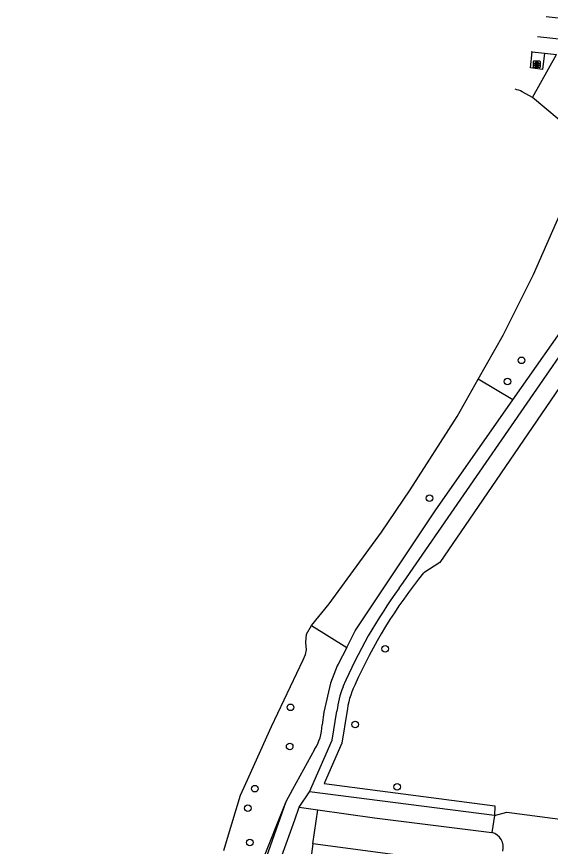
# Model space of a CAD drawing. Extents: x 162186 to 163152, y 385513 to 386513.
# Drawn here: x 162307.7 to 162386.9, y 386328 to 386451.1 of the extents above; entities that cross this region are included whole.
import ezdxf

# ---------------------------------------------------------------- set-up
doc = ezdxf.new("R2010")
doc.units = 0
for name, color, linetype in [('IMGEO_Boom', 7, 'Continuous'), ('IMGEO_Fietspad_gesloten', 7, 'Continuous'), ('IMGEO_Groenvoorziening', 7, 'Continuous'), ('IMGEO_Loofbos', 7, 'Continuous'), ('IMGEO_Pand', 7, 'Continuous'), ('IMGEO_Rioolput', 7, 'Continuous'), ('IMGEO_Voetpad_halfverhard', 7, 'Continuous'), ('IMGEO_Voetpad_open', 7, 'Continuous'), ('IMGEO_Waterloop', 7, 'Continuous')]:
    doc.layers.add(name, color=color, linetype=linetype)

msp = doc.modelspace()

# ---------------------------------------------------------------- linework, layer by layer
at = {"layer": 'IMGEO_Boom'}
for centre in [(162382.67, 386400.12), (162380.58, 386396.97), (162369.02, 386379.67), (162362.43, 386357.28), (162348.39, 386348.61), (162357.99, 386346.06), (162348.25, 386342.81), (162343.07, 386336.53), (162364.21, 386336.79), (162342.05, 386333.65), (162342.34, 386328.54)]:
    msp.add_circle(centre, 0.489, dxfattribs=at)
at = {"layer": 'IMGEO_Fietspad_gesloten'}
for points in [[(162386.3, 386451.14), (162410.16, 386448.54)], [(162409.78, 386445.42), (162394.61, 386447.09), (162389.58, 386447.63), (162385.02, 386448.12), (162385.02, 386448.12)]]:
    msp.add_lwpolyline(points, dxfattribs=at)
at = {"layer": 'IMGEO_Groenvoorziening'}
for points in [[(162384.3, 386439.13), (162387.84, 386445.49)], [(162381.39, 386394.23), (162376.25, 386397.33)], [(162351.51, 386360.73), (162356.71, 386357.49)], [(162347.69, 386334.59), (162344.06, 386325.51)], [(162351.71, 386328.33), (162352.42, 386333.41)]]:
    msp.add_lwpolyline(points, dxfattribs=at)
at = {"layer": 'IMGEO_Loofbos'}
for points in [[(162405.62, 386416.08), (162402.33, 386410.53), (162396.31, 386407.81), (162375.58, 386377.48), (162370.54, 386370.11), (162368.14, 386368.59)], [(162356.75, 386347.84), (162356, 386343.3), (162353.36, 386337.3), (162378.68, 386333.99), (162378.63, 386332.55)]]:
    msp.add_lwpolyline(points, dxfattribs=at)
for centre, radius, start, end in [((162426.57, 386321.29), 75.18, 141.0084, 155.9752), ((162369.04, 386346.52), 12.37, 154.2164, 173.848)]:
    msp.add_arc(centre, radius, start, end, dxfattribs=at)
at = {"layer": 'IMGEO_Pand'}
for points in [[(162351.71, 386328.33), (162350.52, 386319.33)], [(162375.13, 386322.16), (162375.53, 386325.21), (162366.69, 386326.36), (162366.57, 386325.47), (162363.83, 386325.82), (162363.95, 386326.71), (162351.71, 386328.33)]]:
    msp.add_lwpolyline(points, dxfattribs=at)
at = {"layer": 'IMGEO_Rioolput'}
for p, q in [((162384.42, 386443.64), (162384.42, 386444.49)), ((162384.49, 386444.56), (162385.35, 386444.56)), ((162384.93, 386443.78), (162384.9, 386443.78)), ((162384.91, 386444.34), (162384.93, 386444.34)), ((162385.42, 386444.49), (162385.42, 386443.64)), ((162385.35, 386443.56), (162384.49, 386443.56))]:
    msp.add_line(p, q, dxfattribs=at)
for points in [[(162384.42, 386443.64), (162384.42, 386444.49)], [(162384.49, 386444.56), (162385.35, 386444.56)], [(162385.01, 386444.26), (162384.76, 386444.26), (162384.76, 386443.86)], [(162384.76, 386443.86), (162384.88, 386443.86), (162384.88, 386444.02), (162384.89, 386444.02)], [(162384.93, 386444.18), (162384.88, 386444.18), (162384.88, 386444.1)], [(162384.88, 386444.1), (162384.93, 386444.1)], [(162384.94, 386443.99), (162385.01, 386443.86), (162385.15, 386443.86), (162385.08, 386443.99)], [(162385.42, 386444.49), (162385.42, 386443.64)], [(162385.35, 386443.56), (162384.49, 386443.56)]]:
    msp.add_lwpolyline(points, dxfattribs=at)
for centre, radius, start, end in [((162384.5, 386444.49), 0.0765, 91.552, 178.448), ((162384.5, 386444.49), 0.0765, 91.552, 178.448), ((162384.89, 386443.97), 0.0533, 26.0293, 88.6989), ((162384.94, 386444.08), 0.0964, 77.0061, 93.1865), ((162384.92, 386444.29), 0.19, 274.7715, 282.9687), ((162384.95, 386444.14), 0.0378, 276.6634, 79.6772), ((162385.01, 386444.15), 0.109, 350.3612, 89.416), ((162385.01, 386444.15), 0.112, 277.5842, 350.9817), ((162384.99, 386443.93), 0.108, 29.5134, 73.7905), ((162385.34, 386444.49), 0.0765, 1.552, 88.448), ((162385.34, 386444.49), 0.0765, 1.552, 88.448), ((162384.5, 386443.64), 0.0765, 181.552, 268.448), ((162384.5, 386443.64), 0.0765, 181.552, 268.448), ((162385.34, 386443.64), 0.0765, 271.552, 358.448), ((162385.34, 386443.64), 0.0765, 271.552, 358.448)]:
    msp.add_arc(centre, radius, start, end, dxfattribs=at)
for centre, major_axis, ratio, start_param, end_param in [((162384.91, 386444.06), (-0.387, 0.002), 0.722429, 4.712389, 7.853982), ((162384.93, 386444.06), (-0.39, 0.002), 0.717154, 1.570796, 4.712389)]:
    msp.add_ellipse(centre, major_axis=major_axis, ratio=ratio, start_param=start_param, end_param=end_param, dxfattribs=at)
at = {"layer": 'IMGEO_Voetpad_halfverhard'}
for points in [[(162381.39, 386394.23), (162390.62, 386407.43), (162397.22, 386417.51), (162400.76, 386423.93), (162402.1, 386426.35), (162405.48, 386434.77), (162407.62, 386443.17)], [(162364.48, 386366.29), (162365.16, 386367.2), (162392.02, 386406.07)], [(162356.71, 386357.49), (162357.97, 386359.94), (162369.86, 386377.75), (162381.39, 386394.23)], [(162356.71, 386357.49), (162355.45, 386355.03), (162355.31, 386354.77), (162354.3, 386352.21), (162353.32, 386347.91), (162353.07, 386345.99)], [(162351.18, 386336.07), (162354.55, 386343.73), (162355.26, 386348.05)], [(162351.92, 386342.33), (162348.68, 386336.39), (162347.69, 386334.59)], [(162349.68, 386333.8), (162351.18, 386336.07)], [(162378.63, 386332.55), (162351.18, 386336.07)], [(162347.69, 386334.59), (162343.31, 386322.27), (162342.02, 386318.65), (162340.48, 386313.51), (162323.61, 386250), (162318.15, 386229.45), (162317.25, 386225), (162316.54, 386220.52), (162307.72, 386151.88)], [(162344.52, 386319.44), (162345.08, 386320.99), (162347.07, 386326.54), (162349, 386331.9), (162349.68, 386333.8)], [(162349.68, 386333.8), (162352.42, 386333.41)], [(162352.42, 386333.41), (162360.83, 386332.2), (162378.28, 386330.05)]]:
    msp.add_lwpolyline(points, dxfattribs=at)
for centre, radius, start, end in [((162426.59, 386321.28), 76.7, 144.071, 156.6698), ((162369.09, 386346.51), 13.91, 158.2798, 173.6403), ((162346.38, 386346.08), 6.69, 325.9775, 359.2073)]:
    msp.add_arc(centre, radius, start, end, dxfattribs=at)
at = {"layer": 'IMGEO_Voetpad_open'}
for points in [[(162386.06, 386445.7), (162385.79, 386443.29), (162384, 386443.52), (162384.26, 386445.92)], [(162384.09, 386445.94), (162384.09, 386445.94), (162384.26, 386445.92)], [(162384.26, 386445.92), (162386.06, 386445.7)], [(162386.06, 386445.7), (162387.84, 386445.49)], [(162378.63, 386332.55), (162380.48, 386333.04), (162412.9, 386328.81)], [(162378.63, 386332.55), (162378.28, 386330.05)]]:
    msp.add_lwpolyline(points, dxfattribs=at)
msp.add_arc((162377.6, 386327.8), 2.35, 346.9452, 73.1741, dxfattribs=at)
at = {"layer": 'IMGEO_Waterloop'}
for points in [[(162384.3, 386439.13), (162382.74, 386439.98)], [(162390.1, 386434.28), (162384.3, 386439.13)], [(162376.25, 386397.33), (162379.93, 386403.85), (162384.42, 386412.86), (162392.14, 386430.41), (162392.12, 386431.29)], [(162351.51, 386360.73), (162354.11, 386363.97), (162361.87, 386374.63), (162366.15, 386380.88), (162373.12, 386391.79), (162376.25, 386397.33)], [(162338.49, 386327.33), (162339.02, 386329.2), (162340.97, 386335.55), (162341.75, 386337.28), (162345.56, 386345.76), (162350.24, 386355.67), (162350.6, 386356.45), (162350.77, 386357.13), (162350.63, 386358.24), (162350.77, 386359.46), (162351.51, 386360.73)]]:
    msp.add_lwpolyline(points, dxfattribs=at)
msp.add_arc((162380.43, 386435.4), 5.13, 63.2606, 75.4398, dxfattribs=at)

doc.saveas('drawing.dxf')
